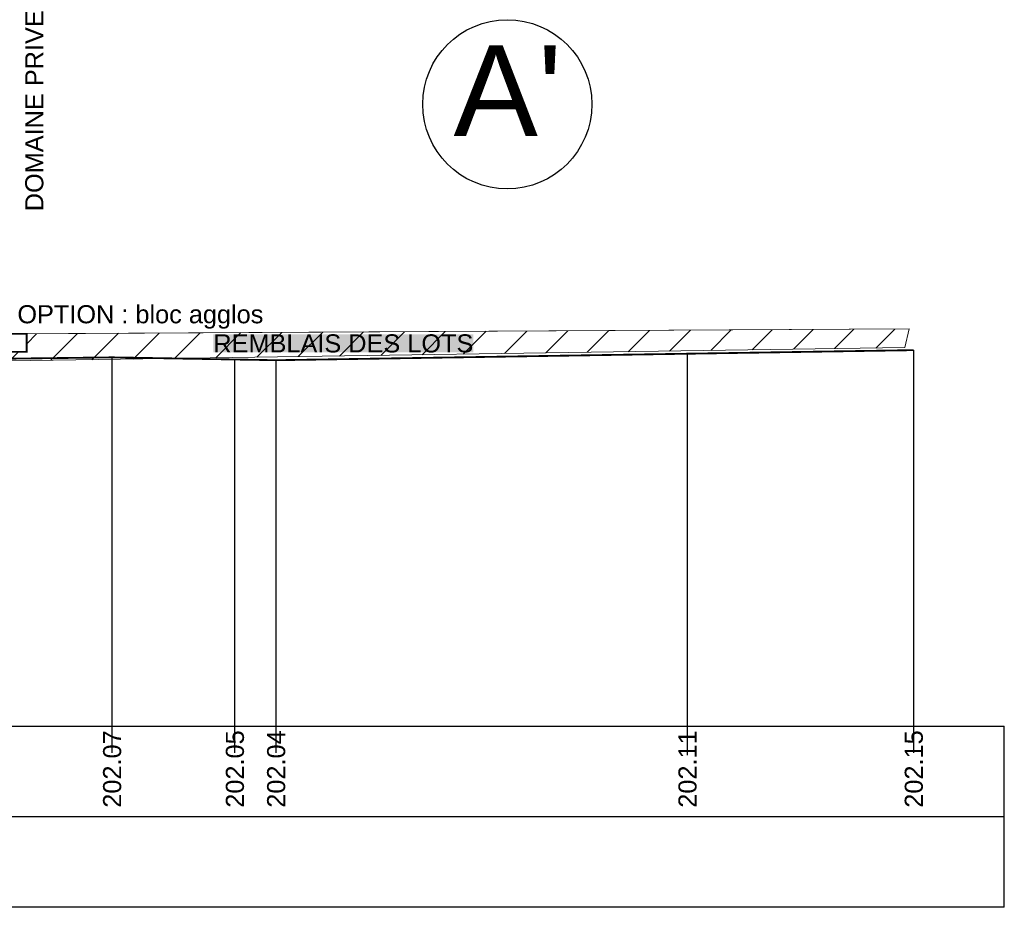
# Model space of a CAD drawing. Extents: x 1616800 to 1632437, y 2248456 to 2251974.
# Tile 349 of 399: x 1619139 to 1619150, y 2251201 to 2251211. Entities that reach past the tile are written whole.
import ezdxf
from ezdxf.enums import TextEntityAlignment as Align

# ---------------------------------------------------------------- set-up
doc = ezdxf.new("R2010")
doc.units = 0
doc.header["$LTSCALE"] = 2
doc.linetypes.add('CACHE', pattern=[9.525, 6.35, -3.175])
doc.layers.add('0000-PAP-PROFIL EN TRAVERS DE PRINCIPE', color=7, linetype='CONTINUOUS')
doc.styles.add('ARIAL-GRAS', font='arial.ttf')

msp = doc.modelspace()

# ---------------------------------------------------------------- hatches: boundary and pattern name
at = {"layer": '0000-PAP-PROFIL EN TRAVERS DE PRINCIPE'}
h = msp.add_hatch(dxfattribs=at)
h.set_pattern_fill('ANSI31', color=1, scale=0.1, style=0)
h.set_pattern_definition([(45, (0, 0), (-0.224506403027, 0.224506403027), [])])
h.paths.add_polyline_path([(1619138.8428, 2251206.9948), (1619148.7436, 2251207.1425), (1619148.7919, 2251207.3478), (1619139.0428, 2251207.2948), (1619139.0428, 2251207.0948), (1619138.8428, 2251207.0948)])

# ---------------------------------------------------------------- linework, layer by layer
at = {"layer": '0000-PAP-PROFIL EN TRAVERS DE PRINCIPE', "color": 95, "linetype": 'Continuous'}
for p, q in [((1619148.8428, 2251202.9606), (1619148.8428, 2251207.1142)), ((1619139.9863, 2251202.9606), (1619139.9863, 2251207.0345)), ((1619141.3428, 2251202.9606), (1619141.3428, 2251207.0109)), ((1619141.7984, 2251202.9606), (1619141.7984, 2251207.0029)), ((1619146.3428, 2251202.9606), (1619146.3428, 2251207.0747))]:
    msp.add_line(p, q, dxfattribs=at)
at = {"layer": '0000-PAP-PROFIL EN TRAVERS DE PRINCIPE'}
for p, q in [((1619104.3428, 2251202.9606), (1619149.8428, 2251202.9606)), ((1619149.8428, 2251200.9606), (1619149.8428, 2251202.9606)), ((1619149.8428, 2251201.9606), (1619104.3428, 2251201.9606)), ((1619149.8428, 2251200.9606), (1619104.3428, 2251200.9606))]:
    msp.add_line(p, q, dxfattribs=at)
at = {"layer": '0000-PAP-PROFIL EN TRAVERS DE PRINCIPE', "color": 95}
for p, q in [((1619139.9863, 2251202.6658), (1619139.9863, 2251202.9606)), ((1619141.3428, 2251202.6667), (1619141.3428, 2251202.9606)), ((1619141.7984, 2251202.6653), (1619141.7984, 2251202.9606)), ((1619146.3428, 2251202.6426), (1619146.3428, 2251202.9606)), ((1619148.8428, 2251202.6667), (1619148.8428, 2251202.9606))]:
    msp.add_line(p, q, dxfattribs=at)
at = {"layer": '0000-PAP-PROFIL EN TRAVERS DE PRINCIPE', "color": 7, "linetype": 'Continuous', "lineweight": 0, "flags": 128}
msp.add_lwpolyline([(1619138.8428, 2251207.2948), (1619148.7919, 2251207.3478)], dxfattribs=at)
msp.add_lwpolyline([(1619138.8428, 2251206.9948), (1619148.7436, 2251207.1425), (1619148.7919, 2251207.3478), (1619139.0428, 2251207.2948), (1619139.0428, 2251207.0948), (1619138.8428, 2251207.0948)], close=True, dxfattribs=at)
at = {"layer": '0000-PAP-PROFIL EN TRAVERS DE PRINCIPE', "color": 5, "const_width": 0.02}
msp.add_lwpolyline([(1619138.8428, 2251207.0948), (1619139.0428, 2251207.0948), (1619139.0428, 2251207.2948), (1619138.8428, 2251207.2948)], close=True, dxfattribs=at)
at = {"layer": '0000-PAP-PROFIL EN TRAVERS DE PRINCIPE', "color": 95, "linetype": 'Continuous', "lineweight": 0, "const_width": 0.02, "flags": 128}
msp.add_lwpolyline([(1619116.3428, 2251206.7353), (1619121.8485, 2251206.7705), (1619123.5692, 2251206.8227), (1619125.7176, 2251206.8508), (1619131.3428, 2251206.9232), (1619131.3428, 2251206.9232), (1619139.9863, 2251207.0345), (1619141.7984, 2251207.0029), (1619148.8428, 2251207.1142)], dxfattribs=at)
at = {"layer": '0000-PAP-PROFIL EN TRAVERS DE PRINCIPE'}
msp.add_circle((1619144.3518, 2251209.8296), 0.9343, dxfattribs=at)

# ---------------------------------------------------------------- texts
at = {"layer": '0000-PAP-PROFIL EN TRAVERS DE PRINCIPE', "color": 1, "linetype": 'CACHE', "ltscale": 0.03, "style": 'ARIAL-GRAS'}
msp.add_text('DOMAINE PRIVE', height=0.2, rotation=90, dxfattribs=at).set_placement((1619139.2265, 2251209.7581), align=Align.CENTER)
at = {"layer": '0000-PAP-PROFIL EN TRAVERS DE PRINCIPE', "color": 7, "style": 'ARIAL-GRAS'}
msp.add_text("A'", height=1, dxfattribs=at).set_placement((1619144.3576, 2251209.48), align=Align.CENTER)
at = {"layer": '0000-PAP-PROFIL EN TRAVERS DE PRINCIPE', "color": 5, "style": 'ARIAL-GRAS'}
msp.add_text('OPTION : bloc agglos', height=0.2, dxfattribs=at).set_placement((1619140.2986, 2251207.4108), align=Align.CENTER)
at = {"layer": '0000-PAP-PROFIL EN TRAVERS DE PRINCIPE', "color": 95, "style": 'ARIAL-GRAS'}
for s, p in [('202.07', (1619139.9863, 2251202.0606)), ('202.05', (1619141.3428, 2251202.0606)), ('202.04', (1619141.7984, 2251202.0606)), ('202.11', (1619146.3428, 2251202.0606)), ('202.15', (1619148.8428, 2251202.0606))]:
    msp.add_text(s, height=0.2, rotation=90, dxfattribs=at).set_placement(p, align=Align.MIDDLE_LEFT)
at = {"layer": '0000-PAP-PROFIL EN TRAVERS DE PRINCIPE', "color": 1, "insert": (1619142.541, 2251207.2887), "char_height": 0.2, "width": 2.872442, "attachment_point": 2, "style": 'ARIAL-GRAS', "bg_fill": 1, "box_fill_scale": 1, "bg_fill_color": 255, "bg_fill_transparency": 0}
msp.add_mtext('REMBLAIS DES LOTS', dxfattribs=at)

doc.saveas('drawing.dxf')
